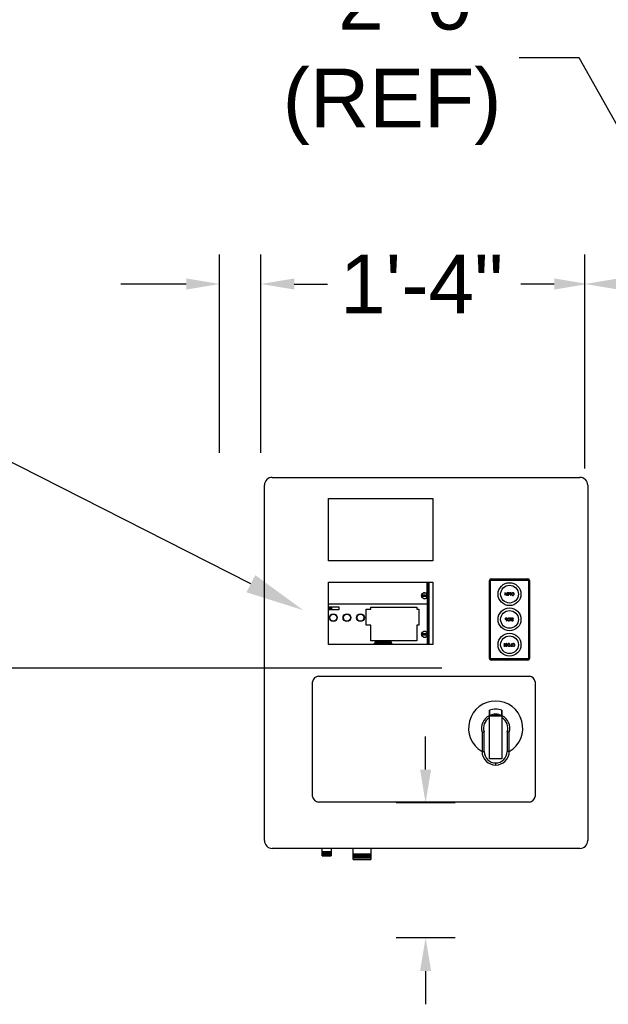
# Model space of a CAD drawing. Header units: inches. Extents: x 218.9 to 312.4, y 214.8 to 247.8.
# Tile 281 of 319: x 274.213 to 275.153, y 241.581 to 243.153. Entities that reach past the tile are written whole.
import ezdxf
from ezdxf import colors
from ezdxf.entities.mleader import LeaderData, LeaderLine
from ezdxf.math import Vec2, Vec3

# ---------------------------------------------------------------- set-up
doc = ezdxf.new("R2010")
doc.units = ezdxf.units.IN
doc.header["$LTSCALE"] = 0.25
doc.header["$MEASUREMENT"] = 0
doc.layers.add('ANNOTATIONS', color=1, linetype='Continuous')
doc.layers.add('MOTOR LH', color=7, linetype='Continuous')
doc.styles.add('ARIAL', font='arial.ttf', dxfattribs={"height": 0.09375})
doc.styles.add('ROMANS', font='Romans', dxfattribs={"height": 0.09375})
doc.styles.get("Standard").update_dxf_attribs({"font": 'romans.shx'})
doc.dimstyles.get("Standard").update_dxf_attribs({"dimscale": 60, "dimtxt": 0.0833, "dimasz": 0.0833, "dimexe": 0.0833, "dimexo": 0.04, "dimgap": 0.09, "dimtad": 0, "dimtih": 1, "dimtoh": 1, "dimdec": 4, "dimzin": 1, "dimdsep": 46, "dimlunit": 4, "dimtxsty": 'Standard', "dimcen": 0.09, "dimclrt": 150, "dimadec": 4, "dimazin": 2, "dimtfac": 1, "dimtdec": 0, "dimtofl": 0, "dimtmove": 0, "dimatfit": 3, "dimfxl": 1, "dimtolj": 1, "dimtzin": 0, "dimlwd": -1, "dimlwe": -1, "dimarcsym": 1})

msp = doc.modelspace()

# ---------------------------------------------------------------- linework, layer by layer
at = {"layer": 'ANNOTATIONS'}
for p, q in [((274.53237, 242.46142), (274.53237, 242.77812)), ((274.59805, 242.46142), (274.59805, 242.77812)), ((275.1153, 242.43631), (275.1153, 242.77812)), ((274.47923, 242.73098), (274.37463, 242.73098)), ((274.65149, 242.73098), (274.70463, 242.73098)), ((275.06639, 242.73098), (275.01325, 242.73098)), ((274.8872, 242.11778), (273.83625, 242.11778)), ((274.86104, 241.95553), (274.86104, 242.00867)), ((274.90817, 241.90239), (274.81391, 241.90239)), ((274.90817, 241.68709), (274.81391, 241.68709)), ((274.86104, 241.63395), (274.86104, 241.58081))]:
    msp.add_line(p, q, dxfattribs=at)
for points in [[(274.47923, 242.73984), (274.47923, 242.72213), (274.53237, 242.73098)], [(274.65149, 242.73984), (274.65149, 242.72213), (274.59835, 242.73098)], [(275.06639, 242.73984), (275.06639, 242.72213), (275.11953, 242.73098)], [(275.19296, 242.71804), (275.19296, 242.74393), (275.1153, 242.73098)], [(274.8699, 241.95553), (274.85219, 241.95553), (274.86104, 241.90239)], [(274.8699, 241.63395), (274.85219, 241.63395), (274.86104, 241.68709)]]:
    msp.add_solid(points, dxfattribs=at)
at = {"layer": 'MOTOR LH'}
for p, q in [((274.61641, 242.42225), (275.10735, 242.42225)), ((274.60394, 241.84218), (274.60394, 242.40977)), ((275.11983, 242.40977), (275.11983, 241.84218)), ((274.706, 242.28872), (274.706, 242.38854)), ((274.706, 242.38854), (274.87236, 242.38854)), ((274.87236, 242.38854), (274.87236, 242.28872)), ((274.87236, 242.28872), (274.706, 242.28872)), ((274.706, 242.15545), (274.706, 242.255)), ((274.706, 242.255), (274.87236, 242.255)), ((274.8635, 242.23596), (274.8635, 242.255)), ((274.86357, 242.255), (274.86357, 242.23586)), ((274.86423, 242.23444), (274.86423, 242.255)), ((274.86462, 242.15545), (274.86462, 242.255)), ((274.86501, 242.15545), (274.86501, 242.255)), ((274.86685, 242.15545), (274.86685, 242.255)), ((274.87236, 242.255), (274.87236, 242.15545)), ((274.96288, 242.13317), (274.96288, 242.25761)), ((274.96487, 242.13317), (274.96487, 242.25761)), ((274.9655, 242.26023), (275.02444, 242.26023)), ((274.9655, 242.25824), (275.02444, 242.25824)), ((275.02507, 242.25761), (275.02507, 242.13317)), ((275.02706, 242.25761), (275.02706, 242.13317)), ((274.98747, 242.23805), (274.98747, 242.23389)), ((274.98784, 242.23805), (274.98747, 242.23805)), ((274.98747, 242.23389), (274.98755, 242.23389)), ((274.98755, 242.23389), (274.99029, 242.23716)), ((274.98784, 242.23478), (274.98784, 242.23805)), ((274.99059, 242.23805), (274.98784, 242.23478)), ((274.99029, 242.23716), (274.99029, 242.23389)), ((274.99029, 242.23389), (274.99067, 242.23389)), ((274.99067, 242.23805), (274.99059, 242.23805)), ((274.99067, 242.23389), (274.99067, 242.23805)), ((274.99141, 242.23805), (274.99141, 242.23763)), ((274.99376, 242.23805), (274.99141, 242.23805)), ((274.99141, 242.23763), (274.99339, 242.23763)), ((274.99141, 242.23635), (274.99141, 242.23592)), ((274.99339, 242.23635), (274.99141, 242.23635)), ((274.99141, 242.23592), (274.99339, 242.23592)), ((274.99141, 242.23432), (274.99141, 242.23389)), ((274.99339, 242.23432), (274.99141, 242.23432)), ((274.99141, 242.23389), (274.99376, 242.23389)), ((274.99339, 242.23763), (274.99339, 242.23635)), ((274.99339, 242.23592), (274.99339, 242.23432)), ((274.99376, 242.23389), (274.99376, 242.23805)), ((274.99604, 242.23763), (274.9968, 242.23763)), ((274.9968, 242.23624), (274.99607, 242.23623)), ((274.99717, 242.23805), (274.99636, 242.23805)), ((274.9965, 242.23581), (274.9968, 242.23581)), ((274.9968, 242.23763), (274.9968, 242.23624)), ((274.9968, 242.23581), (274.9968, 242.23389)), ((274.9968, 242.23389), (274.99717, 242.23389)), ((274.99717, 242.23389), (274.99717, 242.23805)), ((274.706, 242.22006), (274.8635, 242.22006)), ((274.8635, 242.23036), (274.8635, 242.17439)), ((274.86357, 242.23045), (274.86357, 242.17429)), ((274.86423, 242.17288), (274.86423, 242.23187)), ((274.706, 242.21574), (274.72252, 242.21574)), ((274.72252, 242.2105), (274.706, 242.2105)), ((274.70789, 242.21574), (274.70789, 242.2105)), ((274.70841, 242.21574), (274.70841, 242.2105)), ((274.70938, 242.2105), (274.70938, 242.21574)), ((274.70953, 242.21574), (274.70953, 242.2105)), ((274.7099, 242.2105), (274.7099, 242.21574)), ((274.71006, 242.21574), (274.71006, 242.2105)), ((274.71103, 242.2105), (274.71103, 242.21574)), ((274.71155, 242.2105), (274.71155, 242.21574)), ((274.72252, 242.21574), (274.72252, 242.2105)), ((274.76622, 242.186), (274.76622, 242.21154)), ((274.76622, 242.21154), (274.77377, 242.21154)), ((274.77377, 242.215), (274.84713, 242.215)), ((274.77377, 242.21154), (274.77377, 242.215)), ((274.84713, 242.215), (274.84713, 242.21154)), ((274.84713, 242.21154), (274.85051, 242.21154)), ((274.85051, 242.21154), (274.85051, 242.186)), ((274.9894, 242.19699), (274.99016, 242.19699)), ((274.99016, 242.1956), (274.98943, 242.19559)), ((274.99053, 242.19742), (274.98971, 242.19742)), ((274.98986, 242.19518), (274.99016, 242.19518)), ((274.99016, 242.19699), (274.99016, 242.1956)), ((274.99016, 242.19518), (274.99016, 242.19326)), ((274.99016, 242.19326), (274.99053, 242.19326)), ((274.99053, 242.19326), (274.99053, 242.19742)), ((274.99618, 242.19742), (274.99618, 242.19699)), ((274.99837, 242.19742), (274.99618, 242.19742)), ((274.99618, 242.19699), (274.99709, 242.19699)), ((274.99709, 242.19699), (274.99709, 242.19326)), ((274.99709, 242.19326), (274.99746, 242.19326)), ((274.99746, 242.19699), (274.99837, 242.19699)), ((274.99746, 242.19326), (274.99746, 242.19699)), ((274.99837, 242.19699), (274.99837, 242.19742)), ((274.99879, 242.19682), (274.99913, 242.19656)), ((275.00119, 242.19406), (275.00084, 242.19427)), ((274.77377, 242.186), (274.76622, 242.186)), ((274.77377, 242.16129), (274.77377, 242.186)), ((274.85051, 242.186), (274.84713, 242.186)), ((274.84713, 242.186), (274.84713, 242.16129)), ((274.85495, 242.17102), (274.86413, 242.17057)), ((274.87236, 242.15545), (274.706, 242.15545)), ((274.84713, 242.1613), (274.77377, 242.1613)), ((274.84713, 242.16129), (274.77377, 242.16129)), ((274.77803, 242.15653), (274.78002, 242.15653)), ((274.77803, 242.15545), (274.77803, 242.15653)), ((274.78002, 242.15888), (274.78002, 242.15545)), ((274.80663, 242.15888), (274.78002, 242.15888)), ((274.78002, 242.15865), (274.80663, 242.15865)), ((274.78002, 242.15826), (274.80663, 242.15826)), ((274.78036, 242.15704), (274.78103, 242.15545)), ((274.78066, 242.15704), (274.78036, 242.15704)), ((274.78133, 242.15545), (274.78066, 242.15704)), ((274.78131, 242.15888), (274.78131, 242.15915)), ((274.78131, 242.15915), (274.80554, 242.15915)), ((274.78274, 242.15704), (274.78206, 242.15545)), ((274.78236, 242.15545), (274.78304, 242.15704)), ((274.78304, 242.15704), (274.78274, 242.15704)), ((274.79078, 242.15672), (274.79116, 242.15672)), ((274.79144, 242.15704), (274.79083, 242.15704)), ((274.79116, 242.15572), (274.79097, 242.15572)), ((274.79116, 242.15672), (274.79116, 242.15572)), ((274.79144, 242.15545), (274.79144, 242.15704)), ((274.79703, 242.15704), (274.7963, 242.15545)), ((274.7966, 242.15545), (274.79706, 242.15644)), ((274.79707, 242.15704), (274.79703, 242.15704)), ((274.79706, 242.15644), (274.79752, 242.15545)), ((274.79783, 242.15545), (274.79707, 242.15704)), ((274.80259, 242.1556), (274.80259, 242.15545)), ((274.80351, 242.1556), (274.80259, 242.1556)), ((274.80351, 242.15652), (274.80351, 242.1556)), ((274.80379, 242.15652), (274.80351, 242.15652)), ((274.80379, 242.1556), (274.80379, 242.15652)), ((274.80471, 242.1556), (274.80379, 242.1556)), ((274.80471, 242.15545), (274.80471, 242.1556)), ((274.80554, 242.15915), (274.80554, 242.15888)), ((274.80663, 242.15545), (274.80663, 242.15888)), ((274.80663, 242.15653), (274.80881, 242.15653)), ((274.80881, 242.15653), (274.80881, 242.15545)), ((274.8096, 242.1613), (274.8096, 242.16129)), ((274.81026, 242.1613), (274.81026, 242.16129)), ((274.8155, 242.16129), (274.8155, 242.1613)), ((274.81615, 242.16129), (274.81615, 242.1613)), ((274.84268, 242.1613), (274.84268, 242.16129)), ((274.8432, 242.1613), (274.8432, 242.16129)), ((274.84417, 242.16129), (274.84417, 242.1613)), ((274.84433, 242.1613), (274.84433, 242.16129)), ((274.8447, 242.16129), (274.8447, 242.1613)), ((274.84485, 242.1613), (274.84485, 242.16129)), ((274.84582, 242.16129), (274.84582, 242.1613)), ((274.84634, 242.16129), (274.84634, 242.1613)), ((274.8635, 242.16879), (274.8635, 242.15545)), ((274.86357, 242.16889), (274.86357, 242.15545)), ((274.86423, 242.15545), (274.86423, 242.17031)), ((274.9857, 242.15667), (274.9857, 242.15625)), ((274.98805, 242.15667), (274.9857, 242.15667)), ((274.9857, 242.15625), (274.98768, 242.15625)), ((274.9857, 242.15497), (274.9857, 242.15454)), ((274.98768, 242.15497), (274.9857, 242.15497)), ((274.98768, 242.15625), (274.98768, 242.15497)), ((274.98805, 242.15252), (274.98805, 242.15667)), ((274.98896, 242.15608), (274.98929, 242.15582)), ((274.99823, 242.15667), (274.99823, 242.15294)), ((274.99861, 242.15667), (274.99823, 242.15667)), ((274.99861, 242.15252), (274.99861, 242.15667)), ((274.99946, 242.15591), (274.99979, 242.15566)), ((274.9857, 242.15454), (274.98768, 242.15454)), ((274.9857, 242.15294), (274.9857, 242.15252)), ((274.98768, 242.15294), (274.9857, 242.15294)), ((274.9857, 242.15252), (274.98805, 242.15252)), ((274.98768, 242.15454), (274.98768, 242.15294)), ((274.99136, 242.15332), (274.991, 242.15353)), ((274.99663, 242.15294), (274.99663, 242.15252)), ((274.99823, 242.15294), (274.99663, 242.15294)), ((274.99663, 242.15252), (274.99861, 242.15252)), ((274.99979, 242.15353), (274.99946, 242.15328)), ((275.02444, 242.13254), (274.9655, 242.13254)), ((275.02444, 242.13055), (274.9655, 242.13055)), ((274.68075, 241.91286), (274.68075, 242.09553)), ((274.69023, 242.10501), (275.02661, 242.10501)), ((275.0361, 242.09553), (275.0361, 241.91286)), ((274.96289, 241.97286), (274.96289, 242.04118)), ((274.96289, 242.04118), (274.98285, 242.04118)), ((274.98285, 242.04118), (274.98285, 241.97286)), ((274.95111, 242.01447), (274.95111, 241.98466)), ((274.95443, 241.98466), (274.95443, 242.01568)), ((274.99132, 242.01568), (274.99132, 241.98466)), ((274.99465, 241.98466), (274.99465, 242.01447)), ((274.95111, 241.98466), (274.95443, 241.98466)), ((274.99465, 241.98466), (274.99132, 241.98466)), ((274.98285, 241.97286), (274.96289, 241.97286)), ((274.97287, 241.96288), (274.97287, 241.96621)), ((275.02661, 241.90338), (274.69023, 241.90338)), ((275.10735, 241.8297), (274.61641, 241.8297)), ((274.69597, 241.82423), (274.69597, 241.8297)), ((274.71061, 241.8297), (274.71061, 241.82423)), ((274.74531, 241.82057), (274.74531, 241.8297)), ((274.77393, 241.8297), (274.77393, 241.82057)), ((274.69564, 241.82404), (274.69597, 241.82423)), ((274.69597, 241.82385), (274.69564, 241.82404)), ((274.71094, 241.82404), (274.69564, 241.82404)), ((274.69564, 241.82338), (274.69597, 241.82357)), ((274.69597, 241.82318), (274.69564, 241.82338)), ((274.71094, 241.82338), (274.69564, 241.82338)), ((274.69564, 241.82271), (274.69597, 241.8229)), ((274.69597, 241.82252), (274.69564, 241.82271)), ((274.71094, 241.82271), (274.69564, 241.82271)), ((274.69564, 241.82205), (274.69597, 241.82224)), ((274.69597, 241.82185), (274.69564, 241.82205)), ((274.71094, 241.82205), (274.69564, 241.82205)), ((274.69564, 241.82138), (274.69597, 241.82157)), ((274.69597, 241.82119), (274.69564, 241.82138)), ((274.71094, 241.82138), (274.69564, 241.82138)), ((274.69564, 241.82071), (274.69597, 241.82091)), ((274.69597, 241.82052), (274.69564, 241.82071)), ((274.71094, 241.82071), (274.69564, 241.82071)), ((274.69564, 241.82005), (274.69597, 241.82024)), ((274.69597, 241.81986), (274.69564, 241.82005)), ((274.71094, 241.82005), (274.69564, 241.82005)), ((274.69564, 241.81938), (274.69597, 241.81958)), ((274.69597, 241.81919), (274.69564, 241.81938)), ((274.71094, 241.81938), (274.69564, 241.81938)), ((274.71061, 241.82423), (274.69597, 241.82423)), ((274.69597, 241.82357), (274.69597, 241.82385)), ((274.71061, 241.82385), (274.69597, 241.82385)), ((274.71061, 241.82357), (274.69597, 241.82357)), ((274.69597, 241.8229), (274.69597, 241.82318)), ((274.71061, 241.82318), (274.69597, 241.82318)), ((274.71061, 241.8229), (274.69597, 241.8229)), ((274.69597, 241.82224), (274.69597, 241.82252)), ((274.71061, 241.82252), (274.69597, 241.82252)), ((274.71061, 241.82224), (274.69597, 241.82224)), ((274.69597, 241.82157), (274.69597, 241.82185)), ((274.71061, 241.82185), (274.69597, 241.82185)), ((274.71061, 241.82157), (274.69597, 241.82157)), ((274.69597, 241.82091), (274.69597, 241.82119)), ((274.71061, 241.82119), (274.69597, 241.82119)), ((274.71061, 241.82091), (274.69597, 241.82091)), ((274.69597, 241.82024), (274.69597, 241.82052)), ((274.71061, 241.82052), (274.69597, 241.82052)), ((274.71061, 241.82024), (274.69597, 241.82024)), ((274.69597, 241.81958), (274.69597, 241.81986)), ((274.71061, 241.81986), (274.69597, 241.81986)), ((274.71061, 241.81958), (274.69597, 241.81958)), ((274.69597, 241.81772), (274.69597, 241.81919)), ((274.71061, 241.81919), (274.69597, 241.81919)), ((274.69597, 241.81772), (274.71061, 241.81772)), ((274.71061, 241.82423), (274.71094, 241.82404)), ((274.71094, 241.82404), (274.71061, 241.82385)), ((274.71061, 241.82385), (274.71061, 241.82357)), ((274.71061, 241.82357), (274.71094, 241.82338)), ((274.71094, 241.82338), (274.71061, 241.82318)), ((274.71061, 241.82318), (274.71061, 241.8229)), ((274.71061, 241.8229), (274.71094, 241.82271)), ((274.71094, 241.82271), (274.71061, 241.82252)), ((274.71061, 241.82252), (274.71061, 241.82224)), ((274.71061, 241.82224), (274.71094, 241.82205)), ((274.71094, 241.82205), (274.71061, 241.82185)), ((274.71061, 241.82185), (274.71061, 241.82157)), ((274.71061, 241.82157), (274.71094, 241.82138)), ((274.71094, 241.82138), (274.71061, 241.82119)), ((274.71061, 241.82119), (274.71061, 241.82091)), ((274.71061, 241.82091), (274.71094, 241.82071)), ((274.71094, 241.82071), (274.71061, 241.82052)), ((274.71061, 241.82052), (274.71061, 241.82024)), ((274.71061, 241.82024), (274.71094, 241.82005)), ((274.71094, 241.82005), (274.71061, 241.81986)), ((274.71061, 241.81986), (274.71061, 241.81958)), ((274.71061, 241.81958), (274.71094, 241.81938)), ((274.71094, 241.81938), (274.71061, 241.81919)), ((274.71061, 241.81919), (274.71061, 241.81772)), ((274.74498, 241.82038), (274.74531, 241.82057)), ((274.74531, 241.82019), (274.74498, 241.82038)), ((274.77426, 241.82038), (274.74498, 241.82038)), ((274.74498, 241.81955), (274.74531, 241.81974)), ((274.74531, 241.81936), (274.74498, 241.81955)), ((274.77426, 241.81955), (274.74498, 241.81955)), ((274.74498, 241.81872), (274.74531, 241.81891)), ((274.74531, 241.81853), (274.74498, 241.81872)), ((274.77426, 241.81872), (274.74498, 241.81872)), ((274.74498, 241.81789), (274.74531, 241.81808)), ((274.74531, 241.81769), (274.74498, 241.81789)), ((274.77426, 241.81789), (274.74498, 241.81789)), ((274.74498, 241.81706), (274.74531, 241.81725)), ((274.74531, 241.81686), (274.74498, 241.81706)), ((274.77426, 241.81706), (274.74498, 241.81706)), ((274.74498, 241.81622), (274.74531, 241.81642)), ((274.74531, 241.81603), (274.74498, 241.81622)), ((274.77426, 241.81622), (274.74498, 241.81622)), ((274.74498, 241.81539), (274.74531, 241.81558)), ((274.74531, 241.8152), (274.74498, 241.81539)), ((274.77426, 241.81539), (274.74498, 241.81539)), ((274.74498, 241.81456), (274.74531, 241.81475)), ((274.74531, 241.81437), (274.74498, 241.81456)), ((274.77426, 241.81456), (274.74498, 241.81456)), ((274.74531, 241.82057), (274.77393, 241.82057)), ((274.74531, 241.81974), (274.74531, 241.82019)), ((274.77393, 241.82019), (274.74531, 241.82019)), ((274.74531, 241.81974), (274.77393, 241.81974)), ((274.74531, 241.81891), (274.74531, 241.81936)), ((274.77393, 241.81936), (274.74531, 241.81936)), ((274.74531, 241.81891), (274.77393, 241.81891)), ((274.74531, 241.81808), (274.74531, 241.81853)), ((274.77393, 241.81853), (274.74531, 241.81853)), ((274.74531, 241.81808), (274.77393, 241.81808)), ((274.74531, 241.81725), (274.74531, 241.81769)), ((274.77393, 241.81769), (274.74531, 241.81769)), ((274.74531, 241.81725), (274.77393, 241.81725)), ((274.74531, 241.81642), (274.74531, 241.81686)), ((274.77393, 241.81686), (274.74531, 241.81686)), ((274.74531, 241.81642), (274.77393, 241.81642)), ((274.74531, 241.81558), (274.74531, 241.81603)), ((274.77393, 241.81603), (274.74531, 241.81603)), ((274.74531, 241.81558), (274.77393, 241.81558)), ((274.74531, 241.81475), (274.74531, 241.8152)), ((274.77393, 241.8152), (274.74531, 241.8152)), ((274.74531, 241.81475), (274.77393, 241.81475)), ((274.74531, 241.81206), (274.74531, 241.81437)), ((274.77393, 241.81437), (274.74531, 241.81437)), ((274.74531, 241.81206), (274.77393, 241.81206)), ((274.77393, 241.82057), (274.77426, 241.82038)), ((274.77426, 241.82038), (274.77393, 241.82019)), ((274.77393, 241.82019), (274.77393, 241.81974)), ((274.77393, 241.81974), (274.77426, 241.81955)), ((274.77426, 241.81955), (274.77393, 241.81936)), ((274.77393, 241.81936), (274.77393, 241.81891)), ((274.77393, 241.81891), (274.77426, 241.81872)), ((274.77426, 241.81872), (274.77393, 241.81853)), ((274.77393, 241.81853), (274.77393, 241.81808)), ((274.77393, 241.81808), (274.77426, 241.81789)), ((274.77426, 241.81789), (274.77393, 241.81769)), ((274.77393, 241.81769), (274.77393, 241.81725)), ((274.77393, 241.81725), (274.77426, 241.81706)), ((274.77426, 241.81706), (274.77393, 241.81686)), ((274.77393, 241.81686), (274.77393, 241.81642)), ((274.77393, 241.81642), (274.77426, 241.81622)), ((274.77426, 241.81622), (274.77393, 241.81603)), ((274.77393, 241.81603), (274.77393, 241.81558)), ((274.77393, 241.81558), (274.77426, 241.81539)), ((274.77426, 241.81539), (274.77393, 241.8152)), ((274.77393, 241.8152), (274.77393, 241.81475)), ((274.77393, 241.81475), (274.77426, 241.81456)), ((274.77426, 241.81456), (274.77393, 241.81437)), ((274.77393, 241.81437), (274.77393, 241.81206))]:
    msp.add_line(p, q, dxfattribs=at)
at = {"layer": 'MOTOR LH', "flags": 128}
for points in [[(274.8642, 242.23373), (274.86311, 242.23379), (274.86197, 242.23384), (274.8608, 242.2339), (274.85961, 242.23396), (274.85843, 242.23401), (274.85726, 242.23407), (274.85612, 242.23412), (274.85502, 242.23418)], [(274.85495, 242.23258), (274.85604, 242.23253), (274.85718, 242.23247), (274.85835, 242.23242), (274.85954, 242.23236), (274.86072, 242.2323), (274.86189, 242.23225), (274.86303, 242.23219), (274.86413, 242.23214)], [(274.8642, 242.17217), (274.86311, 242.17222), (274.86197, 242.17227), (274.8608, 242.17233), (274.85961, 242.17239), (274.85843, 242.17245), (274.85726, 242.1725), (274.85612, 242.17256), (274.85502, 242.17261)]]:
    msp.add_lwpolyline(points, dxfattribs=at)
at = {"layer": 'MOTOR LH'}
for centre, radius in [((274.99497, 242.23575), 0.0183), ((274.99497, 242.23575), 0.01414), ((274.85957, 242.23316), 0.00482), ((274.71391, 242.19812), 0.00622), ((274.73552, 242.19812), 0.00622), ((274.75714, 242.19812), 0.00622), ((274.99497, 242.19539), 0.0183), ((274.99497, 242.19539), 0.01414), ((274.85957, 242.17159), 0.00482), ((274.99497, 242.15503), 0.0183), ((274.99497, 242.15503), 0.01414)]:
    msp.add_circle(centre, radius, dxfattribs=at)
for centre, radius, start, end in [((274.61641, 242.40977), 0.01248, 90, 180), ((275.10735, 242.40977), 0.01248, 0, 90), ((274.9655, 242.25761), 0.00262, 90, 180), ((274.9655, 242.25761), 0.000624, 90, 180), ((275.02444, 242.25761), 0.00262, 0, 90), ((275.02444, 242.25761), 0.000624, 0, 90), ((274.85957, 242.23316), 0.00473, 167.49357, 186.95106), ((274.85957, 242.23316), 0.00466, 7.07983, 167.36481), ((274.85957, 242.23316), 0.00473, 347.49357, 6.95106), ((274.85957, 242.23316), 0.00466, 187.07983, 347.36481), ((274.85957, 242.17159), 0.00473, 167.49357, 186.95106), ((274.85957, 242.17159), 0.00466, 187.07983, 347.36481), ((274.85957, 242.17159), 0.00466, 7.07983, 167.36481), ((274.85957, 242.17159), 0.00473, 347.49357, 6.95106), ((274.9655, 242.13317), 0.00262, 180, 270), ((274.9655, 242.13317), 0.000624, 180, 270), ((275.02444, 242.13317), 0.000624, 270, 0), ((275.02444, 242.13317), 0.00262, 270, 0), ((274.69172, 242.09403), 0.01108, 97.7581, 172.2419), ((275.02512, 242.09403), 0.01108, 7.7581, 82.2419), ((274.97288, 242.02183), 0.04323, 300.24247, 239.75749), ((274.97288, 242.02183), 0.04322, 300.24804, 239.75194), ((274.97288, 242.02183), 0.03025, 70.7446, 109.279), ((274.97288, 242.02183), 0.02257, 116.2649, 197.09777), ((274.97288, 242.02183), 0.01944, 120.90941, 198.43237), ((274.97288, 242.02183), 0.02217, 63.25995, 116.77409), ((274.97288, 242.02183), 0.02061, 69.85267, 110.14733), ((274.97288, 242.02183), 0.02257, 342.90223, 63.76839), ((274.97288, 242.02183), 0.01944, 341.56763, 59.13097), ((274.97288, 241.98466), 0.02178, 180, 269.97432), ((274.97288, 241.98466), 0.01845, 180, 269.97432), ((274.97287, 241.98466), 0.02178, 270, 0), ((274.97287, 241.98466), 0.01845, 270.00463, 0), ((274.69172, 241.91436), 0.01108, 187.7581, 262.2419), ((275.02512, 241.91436), 0.01108, 277.7581, 352.2419), ((274.61641, 241.84218), 0.01248, 180, 270), ((275.10735, 241.84218), 0.01248, 270, 0)]:
    msp.add_arc(centre, radius, start, end, dxfattribs=at)
for points, knots in [([(274.99541, 242.23799), (274.99528, 242.23795), (274.99503, 242.23785), (274.99477, 242.23757), (274.99463, 242.23725), (274.99462, 242.23704), (274.99461, 242.23694)], [0, 0, 0, 0, 0.279707, 0.5593748, 0.7795026, 1, 1, 1, 1]), ([(274.99461, 242.23694), (274.99462, 242.2368), (274.99464, 242.23653), (274.99485, 242.23619), (274.99513, 242.23598), (274.99534, 242.23591), (274.99544, 242.23588)], [0, 0, 0, 0, 0.2800999, 0.5593276, 0.7794584, 1, 1, 1, 1]), ([(274.99498, 242.23694), (274.995, 242.23706), (274.99503, 242.23724), (274.99519, 242.23742), (274.99548, 242.23763), (274.99579, 242.23763), (274.99604, 242.23763)], [0, 0, 0, 0, 0.2489628, 0.3747297, 0.5003786, 1, 1, 1, 1]), ([(274.99607, 242.23623), (274.99582, 242.23623), (274.9955, 242.23623), (274.99519, 242.23644), (274.99503, 242.23663), (274.995, 242.23681), (274.99498, 242.23694)], [0, 0, 0, 0, 0.4997189, 0.6253482, 0.7510784, 1, 1, 1, 1]), ([(274.99636, 242.23805), (274.99618, 242.23805), (274.99586, 242.23805), (274.99555, 242.23801), (274.99541, 242.23799)], [0, 0, 0, 0, 0.56031203, 1, 1, 1, 1]), ([(274.99544, 242.23588), (274.99564, 242.23586), (274.99599, 242.23581), (274.99634, 242.23581), (274.9965, 242.23581)], [0, 0, 0, 0, 0.5596968, 1, 1, 1, 1]), ([(275.00024, 242.23816), (274.99991, 242.23813), (274.99926, 242.23806), (274.99853, 242.23747), (274.99809, 242.23674), (274.99805, 242.23623), (274.99802, 242.23598)], [0, 0, 0, 0, 0.2797658, 0.559356, 0.7795697, 1, 1, 1, 1]), ([(274.99802, 242.23598), (274.99806, 242.23565), (274.99813, 242.23501), (274.99873, 242.23429), (274.99944, 242.23385), (274.99995, 242.23381), (275.0002, 242.23379)], [0, 0, 0, 0, 0.2796319, 0.5593417, 0.779597, 1, 1, 1, 1]), ([(274.9984, 242.23598), (274.99843, 242.23624), (274.99849, 242.23677), (274.999, 242.23734), (274.9996, 242.23767), (275.00001, 242.23771), (275.00022, 242.23773)], [0, 0, 0, 0, 0.2794631, 0.5588709, 0.7795149, 1, 1, 1, 1]), ([(275.00022, 242.23421), (274.99995, 242.23424), (274.99943, 242.2343), (274.99881, 242.23476), (274.99845, 242.23535), (274.99842, 242.23577), (274.9984, 242.23598)], [0, 0, 0, 0, 0.2798308, 0.5593888, 0.7796497, 1, 1, 1, 1]), ([(275.0002, 242.23379), (275.00053, 242.23382), (275.00117, 242.23389), (275.00189, 242.23448), (275.00233, 242.2352), (275.00237, 242.2357), (275.0024, 242.23596)], [0, 0, 0, 0, 0.279663, 0.5593532, 0.7796358, 1, 1, 1, 1]), ([(275.00022, 242.23773), (275.00048, 242.2377), (275.00101, 242.23763), (275.00161, 242.23717), (275.00197, 242.23658), (275.002, 242.23616), (275.00202, 242.23596)], [0, 0, 0, 0, 0.2796275, 0.5593508, 0.7796323, 1, 1, 1, 1]), ([(275.00202, 242.23596), (275.00199, 242.2357), (275.00193, 242.23517), (275.00143, 242.23461), (275.00084, 242.23426), (275.00042, 242.23423), (275.00022, 242.23421)], [0, 0, 0, 0, 0.2794171, 0.5590784, 0.7794776, 1, 1, 1, 1]), ([(275.0024, 242.23596), (275.00236, 242.23628), (275.00228, 242.23692), (275.00171, 242.23765), (275.00099, 242.23808), (275.00049, 242.23813), (275.00024, 242.23816)], [0, 0, 0, 0, 0.2797309, 0.5593263, 0.7796803, 1, 1, 1, 1]), ([(274.70834, 242.19812), (274.70842, 242.19742), (274.70853, 242.19634), (274.70923, 242.19504), (274.70994, 242.19415), (274.71084, 242.19343), (274.71213, 242.19276), (274.71391, 242.19241), (274.71569, 242.19276), (274.71698, 242.19343), (274.71787, 242.19415), (274.7186, 242.19504), (274.71927, 242.19634), (274.71961, 242.19812), (274.71927, 242.19989), (274.7186, 242.20119), (274.71787, 242.20208), (274.71698, 242.2028), (274.71569, 242.20348), (274.71391, 242.20382), (274.71213, 242.20348), (274.71084, 242.2028), (274.70994, 242.20208), (274.70923, 242.20119), (274.70853, 242.19989), (274.70842, 242.19882), (274.70834, 242.19812)], [0, 0, 0, 0, 0.059864, 0.0920901, 0.1250002, 0.1579098, 0.1901354, 0.25, 0.309864, 0.3420901, 0.3749998, 0.4079095, 0.4401356, 0.4999996, 0.5598642, 0.5920898, 0.6249994, 0.6579095, 0.6901356, 0.7499996, 0.8098642, 0.8420898, 0.8749998, 0.9079098, 0.9401354, 1, 1, 1, 1]), ([(274.72996, 242.19812), (274.73003, 242.19742), (274.73015, 242.19634), (274.73084, 242.19504), (274.73156, 242.19415), (274.73245, 242.19343), (274.73375, 242.19276), (274.73552, 242.19241), (274.7373, 242.19276), (274.7386, 242.19343), (274.73949, 242.19415), (274.74021, 242.19504), (274.74088, 242.19634), (274.74123, 242.19812), (274.74088, 242.19989), (274.74021, 242.20119), (274.73949, 242.20208), (274.7386, 242.2028), (274.7373, 242.20348), (274.73552, 242.20382), (274.73375, 242.20348), (274.73245, 242.2028), (274.73156, 242.20208), (274.73084, 242.20119), (274.73015, 242.19989), (274.73003, 242.19882), (274.72996, 242.19812)], [0, 0, 0, 0, 0.0598641, 0.09209, 0.125, 0.1579097, 0.1901358, 0.2499998, 0.3098638, 0.3420899, 0.3749996, 0.4079096, 0.4401355, 0.4999996, 0.5598643, 0.5920896, 0.6249996, 0.6579097, 0.6901358, 0.7499998, 0.8098638, 0.8420899, 0.8749999, 0.90791, 0.9401353, 1, 1, 1, 1]), ([(274.75157, 242.19812), (274.75164, 242.19742), (274.75176, 242.19634), (274.75245, 242.19504), (274.75317, 242.19415), (274.75406, 242.19343), (274.75536, 242.19276), (274.75714, 242.19241), (274.75892, 242.19276), (274.76021, 242.19343), (274.7611, 242.19415), (274.76183, 242.19504), (274.7625, 242.19634), (274.76284, 242.19812), (274.7625, 242.19989), (274.76183, 242.20119), (274.7611, 242.20208), (274.76021, 242.2028), (274.75892, 242.20348), (274.75714, 242.20382), (274.75536, 242.20348), (274.75406, 242.2028), (274.75317, 242.20208), (274.75245, 242.20119), (274.75176, 242.19989), (274.75164, 242.19882), (274.75157, 242.19812)], [0, 0, 0, 0, 0.059864, 0.0920901, 0.1249998, 0.1579095, 0.1901356, 0.2499996, 0.3098642, 0.3420898, 0.3749995, 0.4079095, 0.4401355, 0.4999996, 0.5598642, 0.5920897, 0.6249997, 0.6579098, 0.6901354, 0.75, 0.809864, 0.8420901, 0.8750001, 0.9079098, 0.9401354, 1, 1, 1, 1]), ([(274.98877, 242.19735), (274.98864, 242.19731), (274.98839, 242.19722), (274.98813, 242.19693), (274.98799, 242.19662), (274.98798, 242.1964), (274.98797, 242.1963)], [0, 0, 0, 0, 0.27970407, 0.5593845, 0.7795145, 1, 1, 1, 1]), ([(274.98797, 242.1963), (274.98798, 242.19616), (274.988, 242.19589), (274.98821, 242.19555), (274.98849, 242.19534), (274.9887, 242.19528), (274.9888, 242.19524)], [0, 0, 0, 0, 0.2800985, 0.5593248, 0.7794626, 1, 1, 1, 1]), ([(274.98834, 242.1963), (274.98836, 242.19642), (274.98839, 242.1966), (274.98854, 242.19678), (274.98884, 242.197), (274.98915, 242.19699), (274.9894, 242.19699)], [0, 0, 0, 0, 0.24897489, 0.37473093, 0.50038246, 1, 1, 1, 1]), ([(274.98943, 242.19559), (274.98917, 242.19559), (274.98886, 242.19559), (274.98855, 242.1958), (274.98839, 242.19599), (274.98836, 242.19618), (274.98834, 242.1963)], [0, 0, 0, 0, 0.499724, 0.625347, 0.7510888, 1, 1, 1, 1]), ([(274.98971, 242.19742), (274.98954, 242.19742), (274.98922, 242.19742), (274.9889, 242.19737), (274.98877, 242.19735)], [0, 0, 0, 0, 0.5603143, 1, 1, 1, 1]), ([(274.9888, 242.19524), (274.989, 242.19522), (274.98935, 242.19518), (274.9897, 242.19518), (274.98986, 242.19518)], [0, 0, 0, 0, 0.5596942, 1, 1, 1, 1]), ([(274.9936, 242.19752), (274.99327, 242.19749), (274.99262, 242.19742), (274.99189, 242.19683), (274.99145, 242.1961), (274.9914, 242.19559), (274.99138, 242.19534)], [0, 0, 0, 0, 0.2797677, 0.5593574, 0.7795699, 1, 1, 1, 1]), ([(274.99138, 242.19534), (274.99142, 242.19501), (274.99149, 242.19437), (274.99208, 242.19365), (274.9928, 242.19321), (274.99331, 242.19317), (274.99356, 242.19315)], [0, 0, 0, 0, 0.2796267, 0.5593423, 0.7795967, 1, 1, 1, 1]), ([(274.99176, 242.19534), (274.99179, 242.1956), (274.99185, 242.19613), (274.99236, 242.1967), (274.99296, 242.19703), (274.99337, 242.19707), (274.99358, 242.1971)], [0, 0, 0, 0, 0.2794695, 0.5588701, 0.7795183, 1, 1, 1, 1]), ([(274.99358, 242.19358), (274.99331, 242.19361), (274.99279, 242.19367), (274.99217, 242.19412), (274.99181, 242.19471), (274.99178, 242.19513), (274.99176, 242.19534)], [0, 0, 0, 0, 0.2798285, 0.5593874, 0.7796559, 1, 1, 1, 1]), ([(274.99356, 242.19315), (274.99388, 242.19319), (274.99453, 242.19326), (274.99525, 242.19384), (274.99569, 242.19456), (274.99573, 242.19506), (274.99576, 242.19532)], [0, 0, 0, 0, 0.2796641, 0.5593538, 0.7796361, 1, 1, 1, 1]), ([(274.99358, 242.1971), (274.99384, 242.19706), (274.99437, 242.19699), (274.99497, 242.19653), (274.99533, 242.19594), (274.99536, 242.19553), (274.99538, 242.19532)], [0, 0, 0, 0, 0.2796259, 0.5593459, 0.7796269, 1, 1, 1, 1]), ([(274.99538, 242.19532), (274.99535, 242.19506), (274.99529, 242.19453), (274.99478, 242.19397), (274.99419, 242.19363), (274.99378, 242.19359), (274.99358, 242.19358)], [0, 0, 0, 0, 0.2794118, 0.5590742, 0.779476, 1, 1, 1, 1]), ([(274.99576, 242.19532), (274.99572, 242.19564), (274.99564, 242.19628), (274.99507, 242.19701), (274.99435, 242.19745), (274.99385, 242.1975), (274.9936, 242.19752)], [0, 0, 0, 0, 0.2797307, 0.5593255, 0.7796808, 1, 1, 1, 1]), ([(274.99972, 242.19562), (274.99946, 242.19542), (274.9991, 242.19516), (274.99879, 242.19465), (274.99876, 242.1944), (274.99874, 242.19428)], [0, 0, 0, 0, 0.5601148, 0.7802789, 1, 1, 1, 1]), ([(274.99874, 242.19428), (274.99876, 242.19411), (274.99881, 242.19376), (274.99914, 242.1934), (274.99953, 242.19318), (274.9998, 242.19316), (274.99993, 242.19315)], [0, 0, 0, 0, 0.2791835, 0.5590838, 0.7794435, 1, 1, 1, 1]), ([(274.9999, 242.19752), (274.99977, 242.19751), (274.99952, 242.19748), (274.99912, 242.19724), (274.99892, 242.19698), (274.99879, 242.19682)], [0, 0, 0, 0, 0.2797514, 0.5594993, 1, 1, 1, 1]), ([(274.99911, 242.19428), (274.99912, 242.19436), (274.99914, 242.19451), (274.99923, 242.19463), (274.99926, 242.19469)], [0, 0, 0, 0, 0.558992, 1, 1, 1, 1]), ([(274.99993, 242.19358), (274.99982, 242.19359), (274.99959, 242.19361), (274.99932, 242.19378), (274.99915, 242.19402), (274.99913, 242.19419), (274.99911, 242.19428)], [0, 0, 0, 0, 0.2802733, 0.5601451, 0.7801527, 1, 1, 1, 1]), ([(274.99913, 242.19656), (274.99925, 242.19671), (274.99941, 242.19692), (274.99972, 242.19708), (274.99987, 242.19709), (274.99994, 242.1971)], [0, 0, 0, 0, 0.5598177, 0.7798497, 1, 1, 1, 1]), ([(274.99926, 242.19469), (274.99939, 242.19483), (274.99962, 242.19507), (274.99989, 242.19527), (275.00001, 242.19535)], [0, 0, 0, 0, 0.5594924, 1, 1, 1, 1]), ([(275.00028, 242.19603), (275.00018, 242.19595), (274.99999, 242.19581), (274.9998, 242.19568), (274.99972, 242.19562)], [0, 0, 0, 0, 0.5599086, 1, 1, 1, 1]), ([(275.00093, 242.19655), (275.00091, 242.1967), (275.00087, 242.19699), (275.00059, 242.19731), (275.00025, 242.19749), (275.00002, 242.19751), (274.9999, 242.19752)], [0, 0, 0, 0, 0.279549, 0.5587965, 0.779376, 1, 1, 1, 1]), ([(275.00084, 242.19427), (275.00072, 242.19408), (275.00055, 242.19381), (275.00019, 242.1936), (275.00002, 242.19359), (274.99993, 242.19358)], [0, 0, 0, 0, 0.5593242, 0.7797842, 1, 1, 1, 1]), ([(274.99993, 242.19315), (275.00008, 242.19316), (275.00039, 242.1932), (275.00086, 242.19351), (275.00107, 242.19385), (275.00119, 242.19406)], [0, 0, 0, 0, 0.2798786, 0.5596616, 1, 1, 1, 1]), ([(274.99994, 242.1971), (275.00003, 242.19709), (275.0002, 242.19708), (275.0004, 242.19695), (275.00053, 242.19677), (275.00055, 242.19664), (275.00055, 242.19657)], [0, 0, 0, 0, 0.2802723, 0.55993, 0.779919, 1, 1, 1, 1]), ([(275.00001, 242.19535), (275.00015, 242.19545), (275.00039, 242.19562), (275.0006, 242.19583), (275.00069, 242.19592)], [0, 0, 0, 0, 0.5604046, 1, 1, 1, 1]), ([(275.00055, 242.19657), (275.00055, 242.19651), (275.00054, 242.19639), (275.00045, 242.1962), (275.00034, 242.1961), (275.00028, 242.19603)], [0, 0, 0, 0, 0.27994787, 0.55977488, 1, 1, 1, 1]), ([(275.00069, 242.19592), (275.00077, 242.19603), (275.0009, 242.19622), (275.00092, 242.19645), (275.00093, 242.19655)], [0, 0, 0, 0, 0.5598366, 1, 1, 1, 1]), ([(274.7851, 242.15712), (274.78485, 242.1571), (274.78436, 242.15705), (274.78382, 242.1566), (274.78348, 242.15606), (274.78345, 242.15568), (274.78344, 242.15549)], [0, 0, 0, 0, 0.2797685, 0.5593598, 0.7795723, 1, 1, 1, 1]), ([(274.78372, 242.15549), (274.78374, 242.15568), (274.78379, 242.15608), (274.78417, 242.15651), (274.78462, 242.15676), (274.78493, 242.15679), (274.78508, 242.1568)], [0, 0, 0, 0, 0.279464, 0.5588701, 0.7795128, 1, 1, 1, 1]), ([(274.78508, 242.1568), (274.78528, 242.15678), (274.78567, 242.15673), (274.78612, 242.15638), (274.78639, 242.15594), (274.78642, 242.15563), (274.78644, 242.15547)], [0, 0, 0, 0, 0.27962489, 0.55934971, 0.77962748, 1, 1, 1, 1]), ([(274.78672, 242.15547), (274.78669, 242.15571), (274.78663, 242.15619), (274.7862, 242.15674), (274.78566, 242.15707), (274.78529, 242.1571), (274.7851, 242.15712)], [0, 0, 0, 0, 0.2797299, 0.55932695, 0.77968116, 1, 1, 1, 1]), ([(274.79083, 242.15704), (274.79069, 242.15704), (274.79043, 242.15704), (274.79008, 242.15688), (274.78987, 242.15658), (274.78985, 242.15638), (274.78984, 242.15627)], [0, 0, 0, 0, 0.2813151, 0.5599241, 0.7799316, 1, 1, 1, 1]), ([(274.78984, 242.15627), (274.78984, 242.1562), (274.78985, 242.15605), (274.78995, 242.1558), (274.7901, 242.15568), (274.7902, 242.15561)], [0, 0, 0, 0, 0.2808676, 0.5615175, 1, 1, 1, 1]), ([(274.7902, 242.15561), (274.7901, 242.15558), (274.78999, 242.15554), (274.78991, 242.15546), (274.78991, 242.15545)], [0, 0, 0, 0, 0.9046821, 1, 1, 1, 1]), ([(274.79012, 242.15627), (274.79012, 242.15634), (274.79014, 242.15646), (274.79024, 242.15658), (274.79042, 242.15671), (274.79062, 242.15672), (274.79078, 242.15672)], [0, 0, 0, 0, 0.2492878, 0.3749238, 0.500647, 1, 1, 1, 1]), ([(274.79097, 242.15572), (274.79077, 242.15572), (274.79053, 242.15573), (274.79028, 242.15588), (274.79019, 242.15599), (274.79013, 242.15612), (274.79012, 242.15622), (274.79012, 242.15627)], [0, 0, 0, 0, 0.4986116, 0.6240096, 0.7494042, 0.8747378, 1, 1, 1, 1]), ([(274.98988, 242.15488), (274.98962, 242.15468), (274.98926, 242.15441), (274.98895, 242.15391), (274.98892, 242.15366), (274.9889, 242.15353)], [0, 0, 0, 0, 0.5601148, 0.7802844, 1, 1, 1, 1]), ([(274.99006, 242.15678), (274.98994, 242.15677), (274.98968, 242.15674), (274.98928, 242.1565), (274.98908, 242.15624), (274.98896, 242.15608)], [0, 0, 0, 0, 0.2797485, 0.559503, 1, 1, 1, 1]), ([(274.98929, 242.15582), (274.98941, 242.15597), (274.98958, 242.15618), (274.98988, 242.15634), (274.99003, 242.15635), (274.99011, 242.15635)], [0, 0, 0, 0, 0.5598189, 0.7798499, 1, 1, 1, 1]), ([(274.99044, 242.15529), (274.99034, 242.15521), (274.99016, 242.15507), (274.98997, 242.15494), (274.98988, 242.15488)], [0, 0, 0, 0, 0.5598979, 1, 1, 1, 1]), ([(274.99109, 242.15581), (274.99107, 242.15596), (274.99104, 242.15625), (274.99075, 242.15657), (274.99041, 242.15675), (274.99018, 242.15677), (274.99006, 242.15678)], [0, 0, 0, 0, 0.2795544, 0.5588012, 0.7793774, 1, 1, 1, 1]), ([(274.99011, 242.15635), (274.99019, 242.15635), (274.99036, 242.15634), (274.99056, 242.15621), (274.9907, 242.15603), (274.99071, 242.15589), (274.99072, 242.15583)], [0, 0, 0, 0, 0.2802765, 0.5599329, 0.779921, 1, 1, 1, 1]), ([(274.99018, 242.15461), (274.99031, 242.15471), (274.99055, 242.15488), (274.99076, 242.15509), (274.99086, 242.15518)], [0, 0, 0, 0, 0.5604147, 1, 1, 1, 1]), ([(274.99072, 242.15583), (274.99071, 242.15577), (274.9907, 242.15565), (274.99061, 242.15546), (274.99051, 242.15536), (274.99044, 242.15529)], [0, 0, 0, 0, 0.2799433, 0.5597769, 1, 1, 1, 1]), ([(274.99086, 242.15518), (274.99093, 242.15529), (274.99106, 242.15548), (274.99108, 242.15571), (274.99109, 242.15581)], [0, 0, 0, 0, 0.5598451, 1, 1, 1, 1]), ([(274.994, 242.15678), (274.99367, 242.15675), (274.99302, 242.15668), (274.99229, 242.15609), (274.99185, 242.15536), (274.9918, 242.15485), (274.99178, 242.1546)], [0, 0, 0, 0, 0.2797671, 0.5593581, 0.7795717, 1, 1, 1, 1]), ([(274.99216, 242.1546), (274.99219, 242.15486), (274.99225, 242.15539), (274.99276, 242.15596), (274.99336, 242.15629), (274.99377, 242.15633), (274.99398, 242.15635)], [0, 0, 0, 0, 0.2794698, 0.5588706, 0.7795158, 1, 1, 1, 1]), ([(274.99398, 242.15635), (274.99424, 242.15632), (274.99476, 242.15625), (274.99537, 242.15579), (274.99573, 242.1552), (274.99576, 242.15479), (274.99578, 242.15458)], [0, 0, 0, 0, 0.2796283, 0.5593501, 0.7796324, 1, 1, 1, 1]), ([(274.99615, 242.15458), (274.99612, 242.1549), (274.99604, 242.15554), (274.99547, 242.15627), (274.99475, 242.15671), (274.99425, 242.15676), (274.994, 242.15678)], [0, 0, 0, 0, 0.2797305, 0.5593273, 0.7796795, 1, 1, 1, 1]), ([(275.00128, 242.15678), (275.00088, 242.15674), (275.00016, 242.15666), (274.99968, 242.15614), (274.99946, 242.15591)], [0, 0, 0, 0, 0.55951486, 1, 1, 1, 1]), ([(274.99979, 242.15566), (275.00003, 242.15589), (275.00046, 242.15629), (275.00104, 242.15633), (275.0013, 242.15635)], [0, 0, 0, 0, 0.5584272, 1, 1, 1, 1]), ([(275.00351, 242.15462), (275.00348, 242.15495), (275.0034, 242.1556), (275.00278, 242.15631), (275.00204, 242.15672), (275.00153, 242.15676), (275.00128, 242.15678)], [0, 0, 0, 0, 0.27951347, 0.55907968, 0.77937343, 1, 1, 1, 1]), ([(275.0013, 242.15635), (275.00156, 242.15632), (275.0021, 242.15626), (275.00271, 242.15581), (275.00308, 242.15522), (275.00312, 242.1548), (275.00314, 242.15459)], [0, 0, 0, 0, 0.27985561, 0.55951782, 0.779687, 1, 1, 1, 1]), ([(274.9889, 242.15353), (274.98893, 242.15336), (274.98897, 242.15302), (274.98931, 242.15266), (274.98969, 242.15244), (274.98996, 242.15242), (274.99009, 242.15241)], [0, 0, 0, 0, 0.279184, 0.5590848, 0.7794474, 1, 1, 1, 1]), ([(274.98928, 242.15354), (274.98929, 242.15362), (274.9893, 242.15377), (274.98939, 242.15389), (274.98943, 242.15395)], [0, 0, 0, 0, 0.5589803, 1, 1, 1, 1]), ([(274.99009, 242.15284), (274.98998, 242.15285), (274.98976, 242.15287), (274.98948, 242.15304), (274.98931, 242.15328), (274.98929, 242.15345), (274.98928, 242.15354)], [0, 0, 0, 0, 0.2802772, 0.5601457, 0.7801519, 1, 1, 1, 1]), ([(274.98943, 242.15395), (274.98955, 242.15409), (274.98978, 242.15433), (274.99006, 242.15453), (274.99018, 242.15461)], [0, 0, 0, 0, 0.5594942, 1, 1, 1, 1]), ([(274.991, 242.15353), (274.99088, 242.15334), (274.99071, 242.15307), (274.99036, 242.15286), (274.99018, 242.15284), (274.99009, 242.15284)], [0, 0, 0, 0, 0.5593189, 0.7797808, 1, 1, 1, 1]), ([(274.99009, 242.15241), (274.99025, 242.15242), (274.99055, 242.15246), (274.99103, 242.15277), (274.99123, 242.15311), (274.99136, 242.15332)], [0, 0, 0, 0, 0.2798804, 0.5596665, 1, 1, 1, 1]), ([(274.99178, 242.1546), (274.99182, 242.15427), (274.99189, 242.15363), (274.99248, 242.15291), (274.9932, 242.15247), (274.99371, 242.15243), (274.99396, 242.15241)], [0, 0, 0, 0, 0.2796315, 0.5593441, 0.7795978, 1, 1, 1, 1]), ([(274.99398, 242.15284), (274.99371, 242.15287), (274.99318, 242.15293), (274.99257, 242.15338), (274.99221, 242.15397), (274.99217, 242.15439), (274.99216, 242.1546)], [0, 0, 0, 0, 0.2798289, 0.5593875, 0.7796527, 1, 1, 1, 1]), ([(274.99396, 242.15241), (274.99428, 242.15244), (274.99493, 242.15252), (274.99565, 242.1531), (274.99609, 242.15382), (274.99613, 242.15432), (274.99615, 242.15458)], [0, 0, 0, 0, 0.2796638, 0.5593527, 0.7796359, 1, 1, 1, 1]), ([(274.99578, 242.15458), (274.99575, 242.15432), (274.99569, 242.15379), (274.99518, 242.15323), (274.99459, 242.15289), (274.99418, 242.15285), (274.99398, 242.15284)], [0, 0, 0, 0, 0.279417, 0.5590778, 0.7794767, 1, 1, 1, 1]), ([(274.99946, 242.15328), (274.99959, 242.15313), (274.99985, 242.15284), (275.00046, 242.15249), (275.00096, 242.15244), (275.00127, 242.15241)], [0, 0, 0, 0, 0.2804105, 0.5607949, 1, 1, 1, 1]), ([(275.00127, 242.15284), (275.00095, 242.15287), (275.00038, 242.15294), (274.99997, 242.15335), (274.99979, 242.15353)], [0, 0, 0, 0, 0.5587727, 1, 1, 1, 1]), ([(275.00314, 242.15459), (275.00311, 242.15432), (275.00304, 242.15378), (275.00252, 242.1532), (275.00191, 242.15288), (275.00148, 242.15285), (275.00127, 242.15284)], [0, 0, 0, 0, 0.2794339, 0.5589215, 0.7792831, 1, 1, 1, 1]), ([(275.00127, 242.15241), (275.00164, 242.15244), (275.0023, 242.1525), (275.00277, 242.15294), (275.00299, 242.15314)], [0, 0, 0, 0, 0.5598044, 1, 1, 1, 1]), ([(275.00299, 242.15314), (275.00316, 242.15339), (275.00347, 242.15384), (275.0035, 242.15438), (275.00351, 242.15462)], [0, 0, 0, 0, 0.5590292, 1, 1, 1, 1]), ([(274.96289, 242.05038), (274.96289, 242.04913), (274.96289, 242.04641), (274.96289, 242.04359), (274.96289, 242.04207)], [0, 0, 0, 0, 0.4593054, 1, 1, 1, 1]), ([(274.96289, 242.04162), (274.96289, 242.04404), (274.96289, 242.04699), (274.96289, 242.04986), (274.96289, 242.05038)], [0, 0, 0, 0, 0.8157388, 1, 1, 1, 1]), ([(274.98285, 242.04208), (274.98285, 242.0436), (274.98285, 242.04641), (274.98285, 242.04914), (274.98285, 242.05039)], [0, 0, 0, 0, 0.5407106, 1, 1, 1, 1]), ([(274.98285, 242.05039), (274.98285, 242.04986), (274.98285, 242.047), (274.98285, 242.04404), (274.98285, 242.04163)], [0, 0, 0, 0, 0.1842898, 1, 1, 1, 1]), ([(274.96289, 242.04135), (274.96289, 242.04158), (274.96289, 242.04187), (274.96289, 242.04204), (274.96289, 242.04207)], [0, 0, 0, 0, 0.7926342, 1, 1, 1, 1]), ([(274.96289, 242.04162), (274.96289, 242.04154), (274.96289, 242.04142), (274.96289, 242.04123), (274.96289, 242.04118)], [0, 0, 0, 0, 0.7217314, 1, 1, 1, 1]), ([(274.96289, 242.04118), (274.96337, 242.04118), (274.96431, 242.04118), (274.9653, 242.04118), (274.96578, 242.04118)], [0, 0, 0, 0, 0.5100248, 1, 1, 1, 1]), ([(274.96289, 242.03851), (274.96289, 242.039), (274.96289, 242.03987), (274.96289, 242.04059), (274.96289, 242.04091)], [0, 0, 0, 0, 0.5581316, 1, 1, 1, 1]), ([(274.97998, 242.04118), (274.98077, 242.04118), (274.98176, 242.04118), (274.98268, 242.04118), (274.98285, 242.04118)], [0, 0, 0, 0, 0.8051229, 1, 1, 1, 1]), ([(274.98285, 242.04208), (274.98285, 242.04192), (274.98285, 242.04173), (274.98285, 242.0414), (274.98285, 242.04135)], [0, 0, 0, 0, 0.866894, 1, 1, 1, 1]), ([(274.98285, 242.04118), (274.98285, 242.04131), (274.98285, 242.04149), (274.98285, 242.0416), (274.98285, 242.04163)], [0, 0, 0, 0, 0.7150934, 1, 1, 1, 1]), ([(274.98285, 242.04091), (274.98285, 242.04082), (274.98285, 242.04042), (274.98285, 242.03957), (274.98285, 242.03885), (274.98285, 242.03852)], [0, 0, 0, 0, 0.1463464, 0.612888, 1, 1, 1, 1]), ([(274.95131, 242.01519), (274.95127, 242.01517), (274.95118, 242.01512), (274.95112, 242.01485), (274.95111, 242.0146), (274.95111, 242.01447)], [0, 0, 0, 0, 0.2628754, 0.6202205, 1, 1, 1, 1]), ([(274.95131, 242.01519), (274.95147, 242.01522), (274.95179, 242.01527), (274.95267, 242.0154), (274.95358, 242.01554), (274.95419, 242.01564), (274.95442, 242.01568), (274.95443, 242.01568)], [0, 0, 0, 0, 0.2737801, 0.5474772, 0.8233382, 0.9942436, 1, 1, 1, 1]), ([(274.99445, 242.01519), (274.99429, 242.01522), (274.99396, 242.01527), (274.99309, 242.0154), (274.99218, 242.01554), (274.99157, 242.01564), (274.99133, 242.01568), (274.99132, 242.01568)], [0, 0, 0, 0, 0.27378, 0.5474769, 0.8233386, 0.9942448, 1, 1, 1, 1]), ([(274.99465, 242.01447), (274.99465, 242.01461), (274.99464, 242.01486), (274.99457, 242.01513), (274.99449, 242.01518), (274.99445, 242.01519)], [0, 0, 0, 0, 0.4085872, 0.7576908, 1, 1, 1, 1])]:
    msp.add_open_spline(points, degree=3, knots=knots, dxfattribs=at)

# ---------------------------------------------------------------- texts
at = {"layer": 'ANNOTATIONS', "char_height": 0.09375, "attachment_point": 6, "style": 'ARIAL'}
for s, insert in [('2\'-0"\\P(REF)', (274.98213, 243.09191)), ('1\'-4"', (274.98513, 242.73098))]:
    msp.add_mtext(s, dxfattribs=dict(at, insert=insert))

# ---------------------------------------------------------------- leaders
at = {"layer": 'ANNOTATIONS', "has_arrowhead": 0}
msp.add_leader([(275.30898, 242.73098), (275.10604, 243.09191), (275.01023, 243.09191)], dimstyle='Standard', override={"dimtxt": 0.09375, "dimasz": 0.09375, "dimexe": 0.046875, "dimgap": 0.09, "dimtad": 0, "dimtih": 0, "dimtoh": 0, "dimtxsty": 'ROMANS'}, dxfattribs=at)
at = {"layer": 'ANNOTATIONS'}
ml = msp.add_multileader_mtext('Standard', dxfattribs=at)
ml.set_content('THREE PHASE\\PCONTROLLER', color=256, style='ARIAL')
ml.set_leader_properties()
ml.build(insert=Vec2(0, 0))
ml.multileader.update_dxf_attribs({"dogleg_length": 0.36, "arrow_head_size": 0.09375})
ctx = ml.context
ctx.base_point, ctx.char_height, ctx.arrow_head_size, ctx.landing_gap_size, ctx.plane_origin = Vec3(272.96435, 242.46833), 0.09375, 0.09375, 0.09, Vec3(275.14045, 242.17136)
ctx.text_align_type = 2
notes = []
notes.append((ctx, [(0, (1, 1, 0), (274.15646, 242.46833), (-1, 0), 0.09796, [(0, [(274.66587, 242.21007)], 0, [])])]))
ctx.mtext.insert, ctx.mtext.alignment, ctx.mtext.flow_direction = Vec3(273.96851, 242.516), 3, 5
for ctx, leaders in notes:
    for number, flags, end, landing, length, lines in leaders:
        leader = LeaderData()
        leader.index, (leader.has_last_leader_line, leader.has_dogleg_vector, leader.attachment_direction) = number, flags
        leader.last_leader_point, leader.dogleg_vector, leader.dogleg_length = Vec3(end), Vec3(landing), length
        for number, points, colour, breaks in lines:
            line = LeaderLine()
            line.index, line.vertices, line.color, line.breaks = number, Vec3.list(points), colors.encode_raw_color(colour), breaks
            leader.lines.append(line)
        ctx.leaders.append(leader)

doc.saveas('drawing.dxf')
